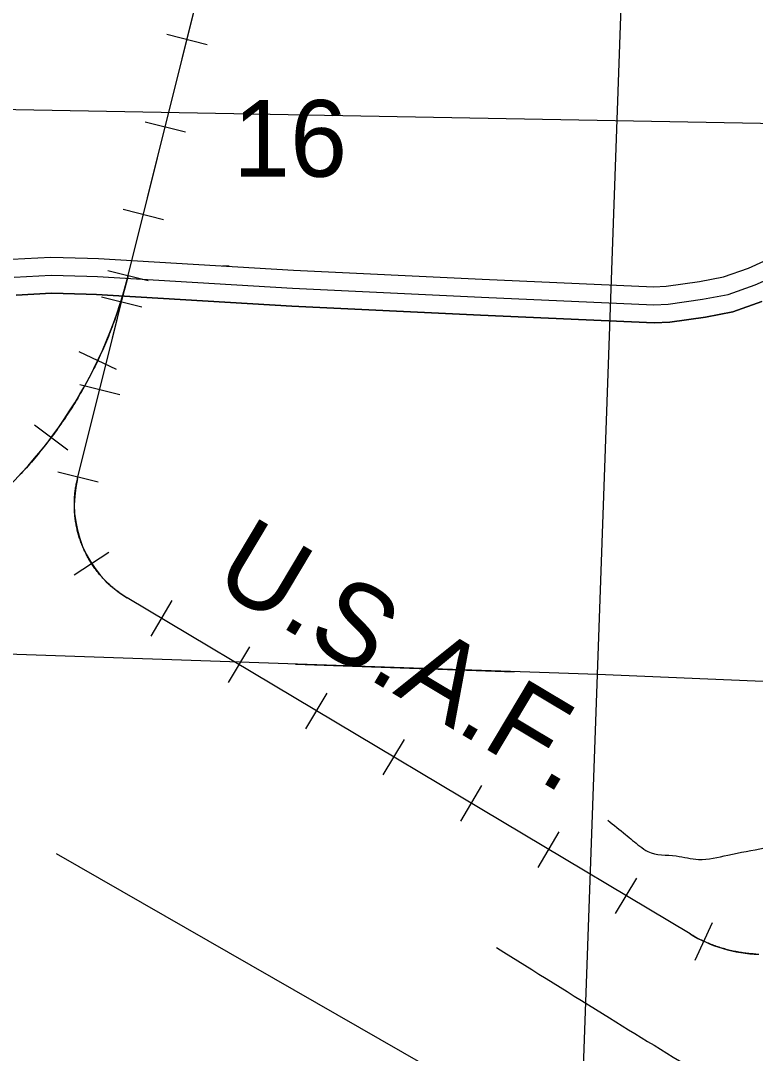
# Model space of a CAD drawing. Extents: x 1219626 to 1426462, y 456797 to 752399.
# Drawn here: x 1321303 to 1325379, y 546194 to 551919 of the extents above; entities that cross this region are included whole.
import ezdxf

# ---------------------------------------------------------------- set-up
doc = ezdxf.new("R2010")
doc.units = 0
for name, color, linetype in [('Masks', 7, 'Continuous'), ('Narrow River Creek and Branch and Slough', 7, 'Continuous'), ('Quad Borders', 7, 'Continuous'), ('Railroads', 7, 'Continuous'), ('Railroads Text', 7, 'Continuous'), ('Runways', 7, 'Continuous'), ('Section Lines', 7, 'Continuous'), ('Section Numbers', 7, 'Continuous'), ('State Route Divided Highway Outline and Fill', 7, 'Continuous'), ('State Routes Highway Center Lines', 7, 'Continuous')]:
    doc.layers.add(name, color=color, linetype=linetype)

msp = doc.modelspace()

# ---------------------------------------------------------------- linework, layer by layer
at = {"layer": 'Masks'}
msp.add_line((1322827.7, 548351.2), (1324041.5, 548309.5), dxfattribs=at)
at = {"layer": 'Narrow River Creek and Branch and Slough'}
for points in [[(1324559.9, 547486.1), (1324658.6, 547407.1), (1324737.6, 547342.9), (1324782, 547313.2), (1324939.9, 547288.5), (1325063.4, 547268.8), (1325226.3, 547293.5), (1325428.6, 547333), (1325547.1, 547357.7), (1325650.8, 547367.6), (1325872.9, 547362.6), (1326001.2, 547377.4), (1326149.3, 547421.9), (1326253, 547481.2), (1326327, 547565.1), (1326356.7, 547654), (1326356.7, 547812.1), (1326371.5, 547989.9), (1326356.7, 548123.2), (1326356.7, 548276.4), (1326356.7, 548380.1), (1326450.5, 548459.1), (1326578.8, 548567.8), (1326717, 548681.4), (1326805.9, 548730.7), (1326830.5, 548740.6), (1326875, 548829.5), (1326904.6, 548874), (1326983.6, 548948.1), (1327028, 549012.3), (1327102, 549180.2), (1327141.5, 549254.3), (1327195.8, 549308.6), (1327279.7, 549367.9), (1327343.9, 549432.1), (1327408.1, 549530.9), (1327467.3, 549619.8), (1327546.3, 549718.6), (1327605.5, 549792.6), (1327784.2, 549878.9), (1327927.4, 549893.7), (1328021.2, 549923.3), (1328110, 549967.8), (1328258.1, 550066.6), (1328361.8, 550115.9), (1328445.7, 550130.8), (1328544.4, 550115.9), (1328672.8, 550061.6), (1328736.9, 550032), (1328830.7, 550007.3), (1328904.8, 549997.4), (1328968.9, 550002.3), (1329092.4, 550071.5), (1329181.2, 550155.5), (1329309.5, 550229.5), (1329398.4, 550278.9), (1329507, 550358), (1329650.2, 550511.1), (1329743.9, 550644.4), (1329818, 550772.8), (1329867.3, 550866.7), (1329911.8, 550930.9), (1329985.8, 551005), (1330138.8, 551187.7), (1330188.2, 551247), (1330286.9, 551403.8), (1330375.8, 551487.8), (1330440, 551512.5), (1330523.9, 551517.4), (1330617.7, 551497.7), (1330706.5, 551473), (1330775.6, 551443.3), (1330834.9, 551408.8), (1330928.6, 551369.3), (1330968.1, 551359.4), (1331032.3, 551389), (1331145.8, 551448.3), (1331289, 551561.9), (1331422.3, 551680.4), (1331556.5, 551921.1), (1331640.5, 552064.4), (1331709.6, 552153.3), (1331828, 552271.8), (1331916.9, 552345.9), (1331971.2, 552375.5), (1332020.6, 552429.8), (1332119.3, 552434.8), (1332208.1, 552420), (1332247.6, 552439.7), (1332346.4, 552459.5), (1332484.6, 552469.4)], [(1323943.4, 546780.4), (1324570.3, 546390.2), (1325133.1, 546044.4), (1325942.6, 545550.5), (1326623.8, 545145.5), (1327003.9, 544918.3), (1327393.9, 544676.3), (1327862.8, 544380), (1328191.6, 544184.3), (1328384.1, 544085.5), (1328665.5, 543917.6), (1329173.9, 543611.4), (1329623.1, 543364.4), (1329776.1, 543275.5), (1330315.7, 542951.9), (1330542.8, 542808.7), (1330779.7, 542635.8), (1331056.1, 542393.8), (1331179.5, 542299.9), (1331569.5, 542053), (1331781.8, 541939.4), (1331999, 541815.9), (1332137.2, 541756.6), (1332295.1, 541712.2), (1332388.9, 541712.2), (1332467.9, 541722.1), (1332517.3, 541712.2), (1332601.2, 541677.6), (1332655.5, 541628.2), (1332695, 541578.8), (1332788.8, 541499.8), (1333027.2, 541290.8), (1333214.8, 541122.8), (1333392.5, 540969.7), (1333555.4, 540831.4), (1333634.3, 540727.7), (1333688.6, 540648.7), (1333728.1, 540604.2), (1333807.1, 540554.9), (1333891, 540540), (1334004.6, 540589.4), (1334132.9, 540643.8), (1334216.8, 540624), (1334251.4, 540525.2), (1334310.6, 540456.1), (1334419.2, 540372.1), (1334601.9, 540293.1), (1334888.2, 540243.7), (1335056, 540219), (1335125.1, 540219), (1335209, 540169.6), (1335258.4, 540135), (1335310.5, 540104.6)]]:
    msp.add_spline(points, degree=3, dxfattribs=at)
at = {"layer": 'Quad Borders'}
msp.add_line((1338658.1, 551109.9), (1299295.5, 551821.8), dxfattribs=at)
at = {"layer": 'Railroads'}
for p, q in [((1321618.9, 549380.1), (1324717.4, 561800.4)), ((1322114.9, 551843.3), (1322338, 551787.6)), ((1321993.9, 551358.2), (1322217, 551302.5)), ((1321872.8, 550873), (1322096, 550817.4)), ((1322010.8, 550476), (1321787.8, 550532.3)), ((1321751.8, 550387.9), (1321975, 550332.2)), ((1321834.5, 549984.8), (1321627, 550083.9)), ((1321630.8, 549902.8), (1321853.9, 549847.1)), ((1321564.2, 549538.4), (1321380.2, 549676.3)), ((1321509.7, 549417.7), (1321732.9, 549362)), ((1321600.2, 548847.3), (1321793, 548972.7)), ((1325016.1, 546855.8), (1321893.5, 548719.6)), ((1322026.6, 548506.2), (1322144.5, 548703.7)), ((1322456, 548250), (1322573.9, 548447.5)), ((1322885.3, 547993.7), (1323003.2, 548191.2)), ((1323314.6, 547737.4), (1323432.5, 547934.9)), ((1323744, 547481.2), (1323861.9, 547678.7)), ((1324173.3, 547224.9), (1324291.2, 547422.4)), ((1324602.6, 546968.6), (1324720.5, 547166.1)), ((1325045.2, 546710.8), (1325141.2, 546919.8))]:
    msp.add_line(p, q, dxfattribs=at)
for points in [[(1321778.8, 548808.5), (1321773.9, 548813.4), (1321769.1, 548818.4), (1321764.3, 548823.4), (1321759.6, 548828.5), (1321754.9, 548833.6), (1321750.3, 548838.8), (1321745.8, 548844), (1321741.3, 548849.3), (1321736.9, 548854.6), (1321732.5, 548860), (1321728.2, 548865.5), (1321724, 548870.9), (1321719.8, 548876.5), (1321715.7, 548882.1), (1321711.7, 548887.7), (1321707.7, 548893.4), (1321703.8, 548899.1), (1321699.9, 548904.8), (1321696.2, 548910.7), (1321692.5, 548916.5), (1321688.8, 548922.4), (1321685.2, 548928.3), (1321681.7, 548934.3), (1321678.3, 548940.3), (1321674.9, 548946.4), (1321671.6, 548952.5), (1321668.4, 548958.6), (1321665.3, 548964.8), (1321662.2, 548971), (1321659.2, 548977.2), (1321656.2, 548983.5), (1321653.4, 548989.8), (1321650.6, 548996.1), (1321647.9, 549002.5), (1321645.2, 549008.9), (1321642.6, 549015.4), (1321640.1, 549021.8), (1321637.7, 549028.3), (1321635.4, 549034.8), (1321633.1, 549041.4), (1321630.9, 549047.9), (1321628.8, 549054.5), (1321626.7, 549061.2), (1321624.8, 549067.8), (1321622.9, 549074.5), (1321621.1, 549081.2), (1321619.3, 549087.9), (1321617.7, 549094.6), (1321616.1, 549101.3), (1321614.6, 549108.1), (1321613.2, 549114.9), (1321611.8, 549121.7), (1321610.6, 549128.5), (1321609.4, 549135.3), (1321608.3, 549142.1), (1321607.2, 549149), (1321606.3, 549155.9), (1321605.4, 549162.7), (1321604.6, 549169.6), (1321603.9, 549176.5), (1321603.3, 549183.4), (1321602.7, 549190.3), (1321602.2, 549197.2), (1321601.8, 549204.1), (1321601.5, 549211.1), (1321601.3, 549218), (1321601.1, 549224.9), (1321601.1, 549231.8), (1321601.1, 549238.8), (1321601.2, 549245.7), (1321601.3, 549252.6), (1321601.6, 549259.5), (1321601.9, 549266.5), (1321602.3, 549273.4), (1321602.8, 549280.3), (1321603.3, 549287.2), (1321604, 549294.1), (1321604.7, 549301), (1321605.5, 549307.9), (1321606.4, 549314.7), (1321607.4, 549321.6), (1321608.4, 549328.5), (1321609.5, 549335.3), (1321610.7, 549342.1), (1321612, 549348.9), (1321613.4, 549355.7), (1321614.8, 549362.5), (1321616.3, 549369.3), (1321617.9, 549376), (1321618.9, 549380.1), (1324717.4, 561800.4)], [(1321899.3, 550504.2), (1321895.9, 550490.5), (1321892.3, 550476.8), (1321888.7, 550463.1), (1321885, 550449.4), (1321881.2, 550435.8), (1321877.4, 550422.2), (1321873.5, 550408.6), (1321869.5, 550395.1), (1321865.4, 550381.5), (1321861.2, 550368), (1321857, 550354.5), (1321852.7, 550341), (1321848.3, 550327.6), (1321843.8, 550314.2), (1321839.3, 550300.8), (1321834.7, 550287.4), (1321830, 550274.1), (1321825.3, 550260.7), (1321820.4, 550247.4), (1321815.5, 550234.2), (1321810.5, 550221), (1321805.5, 550207.8), (1321800.3, 550194.6), (1321795.1, 550181.4), (1321789.8, 550168.3), (1321784.5, 550155.2), (1321779, 550142.2), (1321773.5, 550129.1), (1321767.9, 550116.1), (1321762.3, 550103.2), (1321756.6, 550090.3), (1321750.7, 550077.4), (1321744.9, 550064.5), (1321738.9, 550051.7), (1321732.9, 550038.9), (1321726.8, 550026.1), (1321720.7, 550013.4), (1321714.4, 550000.7), (1321708.1, 549988), (1321701.7, 549975.4), (1321695.3, 549962.8), (1321688.8, 549950.3), (1321682.2, 549937.8), (1321675.5, 549925.3), (1321668.8, 549912.8), (1321662, 549900.4), (1321655.1, 549888.1), (1321648.2, 549875.8), (1321641.1, 549863.5), (1321634.1, 549851.2), (1321626.9, 549839), (1321619.7, 549826.9), (1321612.4, 549814.8), (1321605, 549802.7), (1321597.6, 549790.6), (1321590.1, 549778.7), (1321582.6, 549766.7), (1321574.9, 549754.8), (1321567.2, 549742.9), (1321559.5, 549731.1), (1321551.6, 549719.3), (1321543.8, 549707.6), (1321535.8, 549695.9), (1321527.8, 549684.3), (1321519.7, 549672.7), (1321511.5, 549661.1), (1321503.3, 549649.6), (1321495, 549638.2), (1321486.6, 549626.7), (1321478.2, 549615.4), (1321469.7, 549604.1), (1321461.2, 549592.8), (1321452.6, 549581.6), (1321443.9, 549570.4), (1321435.2, 549559.3), (1321426.4, 549548.2), (1321417.5, 549537.2), (1321408.6, 549526.2), (1321399.6, 549515.3), (1321390.6, 549504.4), (1321381.4, 549493.6), (1321372.3, 549482.9), (1321363, 549472.1), (1321353.8, 549461.5), (1321344.4, 549450.9), (1321335, 549440.3), (1321325.5, 549429.8), (1321316, 549419.4), (1321306.4, 549409), (1321296.7, 549398.6)], [(1325381.9, 546743.9), (1325373.9, 546744.4), (1325365.9, 546745), (1325358, 546745.6), (1325350, 546746.4), (1325342, 546747.2), (1325334.1, 546748), (1325326.1, 546749), (1325318.2, 546750), (1325310.3, 546751.2), (1325302.4, 546752.4), (1325294.5, 546753.6), (1325286.6, 546755), (1325278.7, 546756.4), (1325270.9, 546757.9), (1325263, 546759.5), (1325255.2, 546761.2), (1325247.4, 546762.9), (1325239.6, 546764.8), (1325231.8, 546766.7), (1325224.1, 546768.7), (1325216.3, 546770.7), (1325208.6, 546772.9), (1325201, 546775.1), (1325193.3, 546777.4), (1325185.6, 546779.7), (1325178, 546782.2), (1325170.4, 546784.7), (1325162.9, 546787.3), (1325155.3, 546789.9), (1325147.8, 546792.7), (1325140.3, 546795.5), (1325132.9, 546798.4), (1325125.4, 546801.4), (1325118, 546804.4), (1325110.7, 546807.5), (1325103.3, 546810.7), (1325096, 546814), (1325088.8, 546817.3), (1325081.5, 546820.7), (1325074.3, 546824.2), (1325067.2, 546827.8), (1325060, 546831.4), (1325052.9, 546835.1), (1325045.9, 546838.9), (1325038.9, 546842.7), (1325031.9, 546846.6), (1325024.9, 546850.6), (1325018, 546854.6), (1325016.1, 546855.8), (1321893.5, 548719.6), (1321887.6, 548723.2), (1321881.7, 548726.9), (1321875.9, 548730.6), (1321870.1, 548734.4), (1321864.3, 548738.2), (1321858.6, 548742.2), (1321852.9, 548746.1), (1321847.3, 548750.2), (1321841.7, 548754.3), (1321836.2, 548758.5), (1321830.7, 548762.7), (1321825.3, 548767), (1321819.9, 548771.4), (1321814.6, 548775.8), (1321809.3, 548780.3), (1321804.1, 548784.9), (1321799, 548789.5), (1321793.8, 548794.2), (1321788.8, 548798.9), (1321783.8, 548803.7), (1321778.8, 548808.5)]]:
    msp.add_lwpolyline(points, dxfattribs=at)
for centre, radius, start, end in [((1319473.7, 551109.3), 2500, 305.9166, 345.9924), ((1322201.1, 549234.8), 600, 165.9924, 239.1672), ((1325426.1, 547542.7), 800, 239.1672, 267.9773)]:
    msp.add_arc(centre, radius, start, end, dxfattribs=at)
at = {"layer": 'Runways'}
msp.add_line((1321500.3, 547302.1), (1333410.3, 540478.9), dxfattribs=at)
at = {"layer": 'Section Lines'}
for p, q in [((1324502.8, 548293.6), (1324692, 553620.7)), ((1324502.8, 548293.6), (1319206.4, 548475.7)), ((1324313.4, 542962.4), (1324502.8, 548293.6)), ((1329853.9, 548073.2), (1324502.8, 548293.6))]:
    msp.add_line(p, q, dxfattribs=at)
at = {"layer": 'State Route Divided Highway Outline and Fill'}
for points in [[(1321255.3, 550595.9), (1321470.6, 550608.1), (1321673.8, 550603.1), (1321734.8, 550600.1), (1322817.4, 550535.1), (1323863.6, 550486.6), (1324814.9, 550443.2), (1324884.4, 550447.5), (1325069.2, 550472.8), (1325201.7, 550498.1), (1325340.3, 550547.6), (1325490.8, 550614.3)], [(1321255.3, 550595.9), (1321470.6, 550608.1), (1321673.8, 550603.1), (1321734.8, 550600.1), (1322817.4, 550535.1), (1323863.6, 550486.6), (1324814.9, 550443.2), (1324884.4, 550447.5), (1325069.2, 550472.8), (1325201.7, 550498.1), (1325340.3, 550547.6), (1325490.8, 550614.3)], [(1321277.7, 550396.8), (1321473.8, 550407.9), (1321666.5, 550403.2), (1321723.9, 550400.4), (1322806.8, 550335.4), (1323854.4, 550286.8), (1324816.5, 550242.9), (1324904.1, 550248.3), (1325101.6, 550275.4), (1325254.4, 550304.5), (1325414.6, 550361.7)], [(1325414.6, 550361.7), (1325254.4, 550304.5), (1325101.6, 550275.4), (1324904.1, 550248.3), (1324816.5, 550242.9), (1323854.4, 550286.8), (1322806.8, 550335.4), (1321723.9, 550400.4), (1321666.5, 550403.2), (1321473.8, 550407.9), (1321277.7, 550396.8)]]:
    msp.add_lwpolyline(points, dxfattribs=at)
at = {"layer": 'State Routes Highway Center Lines'}
msp.add_line((1322459.3, 550557), (1322422.2, 550557), dxfattribs=at)
msp.add_lwpolyline([(1321266.5, 550496.4), (1321472.2, 550508), (1321670.1, 550503.2), (1321729.3, 550500.2), (1322812.1, 550435.2), (1323859, 550386.7), (1324815.7, 550343.1), (1324894.3, 550347.9), (1325085.4, 550374.1), (1325228, 550401.3), (1325377.4, 550454.6), (1325532.7, 550523.5)], dxfattribs=at)

# ---------------------------------------------------------------- texts
at = {"layer": 'Railroads Text'}
msp.add_text('U.S.A.F.', height=450, rotation=329.1672, dxfattribs=at).set_placement((1322356.9, 548792.4))
at = {"layer": 'Section Numbers'}
msp.add_text('16', height=425, rotation=0.0004, dxfattribs=at).set_placement((1322481.9, 551053.8))

doc.saveas('drawing.dxf')
